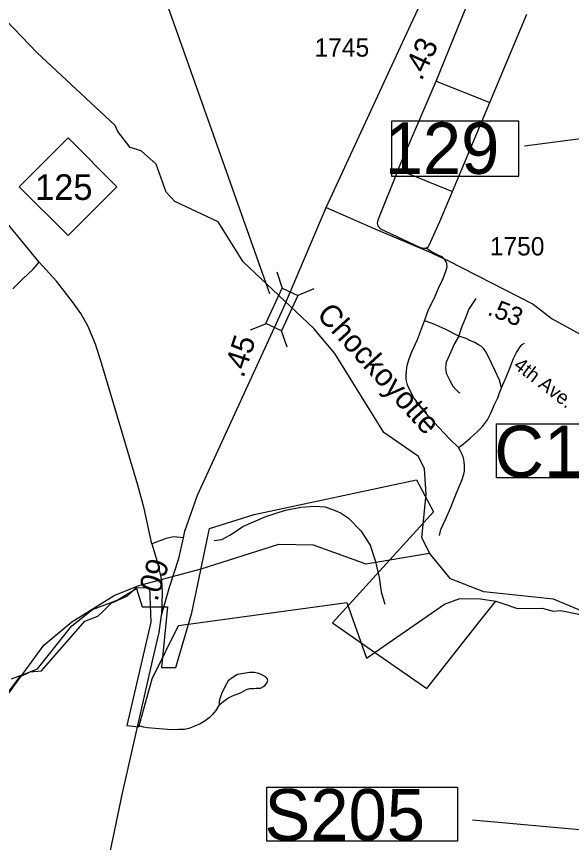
# Model space of a CAD drawing. Extents: x 2290615 to 2522933, y 819489 to 1012715.
# Drawn here: x 2397683 to 2401460, y 973391 to 979017 of the extents above; entities that cross this region are included whole.
import ezdxf

# ---------------------------------------------------------------- set-up
doc = ezdxf.new("R2010")
doc.units = 0
for name, color, linetype in [('Exist Boundary Political City Limit New', 7, 'Continuous'), ('Exist Boundary Political City Limit Old', 7, 'Continuous'), ('Exist Hydrographic Creek Single Shore', 7, 'Continuous'), ('Exist Hydrographic Creek Single Shore Label', 7, 'Continuous'), ('Exist Road Non-System Type 51', 7, 'Continuous'), ('Exist Road Primary Interstate Structure Culvert Number Label', 7, 'Continuous'), ('Exist Road Primary Interstate Structure Ovrhead Sign CELL', 7, 'Continuous'), ('Exist Road Primary Interstate Structure Standard Bridge Number Label', 7, 'Continuous'), ('Exist Road Primary NC Attributed', 7, 'Continuous'), ('Exist Road Primary NC Mileage Hundredths English Label', 7, 'Continuous'), ('Exist Road Primary NC Shield CELL', 7, 'Continuous'), ('Exist Road Primary NC Shield Number Label', 7, 'Continuous'), ('Exist Road Secondary Mileage Tenths English Label', 7, 'Continuous'), ('Exist Road Secondary Structure Standard Bridge CELL', 7, 'Continuous'), ('Exist Road Secondary Structure Standard Bridge Number Label', 7, 'Continuous'), ('Exist Road Secondary Type 51 Attributed', 7, 'Continuous'), ('Exist Road Secondary Type 51 Label', 7, 'Continuous'), ('Exist Road Secondary Type 51 Number Label', 7, 'Continuous'), ('Map Preparation Boundary City Limit Buffer Line', 7, 'Continuous')]:
    doc.layers.add(name, color=color, linetype=linetype)

msp = doc.modelspace()

# ---------------------------------------------------------------- linework, layer by layer
at = {"layer": 'Exist Boundary Political City Limit New'}
for points in [[(2399300.1, 975624.4), (2400406.6, 975861.3), (2400521.2, 975643.5), (2399833.7, 974886.7), (2400097.3, 974703.3), (2400475.4, 974439.6), (2400836.3, 974898.2), (2400945.9, 975035.4), (2400993.5, 975019.2)], [(2397649.4, 974505.8), (2397776.1, 974552.2), (2397825.3, 974572.7), (2398058.9, 974866.2), (2398200.9, 974978.5), (2398367.1, 975041.5), (2398498.8, 975121.8), (2398538.9, 974995.7), (2398710.8, 974995.7), (2398670.7, 974582.9), (2398768.1, 974582.9), (2398876.9, 974955.5), (2398997.3, 975528.8), (2399300.1, 975624.4)], [(2400993.5, 975019.2), (2401092.1, 974985.1), (2401263.5, 974986.8), (2401333.4, 974966.7), (2401388, 974969.9), (2401498.3, 974947.2), (2401595, 974918), (2401774.5, 974793.7), (2401828.1, 974777.1)]]:
    msp.add_lwpolyline(points, dxfattribs=at)
at = {"layer": 'Exist Boundary Political City Limit Old'}
for points in [[(2400993.5, 975019.2), (2401092.1, 974985.1), (2401263.5, 974986.8), (2401333.4, 974966.7), (2401388, 974969.9), (2401498.3, 974947.2), (2401595, 974918), (2401774.5, 974793.7), (2401853.3, 974769.3), (2401935.5, 974743), (2401981, 974694.1), (2402082.5, 974618.9), (2402420.6, 975518.8), (2402665.8, 976448), (2402749.1, 976873.3), (2402846.3, 977545.6), (2402763, 978047.4), (2402735.3, 978284.2), (2402667.5, 978499.4), (2402650.1, 978557.1), (2402696.4, 978635.1), (2402750.9, 978607.4), (2402760, 978617.8), (2402994.7, 979050.9)], [(2397583.1, 974356.1), (2397706.2, 974519), (2397776.1, 974552.2), (2397852.7, 974558.9), (2398148.8, 974898), (2398236.2, 974931.4), (2398267.3, 974962.5), (2398326.7, 975020.4), (2398438.4, 975071.2), (2398465.2, 975095.2), (2398494.9, 975126.3), (2398589.3, 975127.6), (2398596.3, 974891.8), (2398434.6, 974187.9), (2398515.4, 974178.8), (2398605.3, 974506.6), (2398785.2, 974869.4), (2399931.4, 975025.9), (2400064.6, 974646.4), (2400596.2, 975014.4), (2400699.6, 975053.2), (2400841.8, 975050), (2400945.9, 975035.4), (2400993.5, 975019.2)]]:
    msp.add_lwpolyline(points, dxfattribs=at)
at = {"layer": 'Exist Hydrographic Creek Single Shore'}
for points in [[(2400493.7, 975362.3), (2400441.6, 975468.5), (2400471.7, 975761.9), (2400460.7, 975935.4), (2400418.6, 976019.1), (2400182.6, 976183.4), (2399850.6, 976721.3), (2399706.7, 976892.6), (2399225.6, 977345.6), (2399055.7, 977617.6), (2398761.6, 977756.6), (2398702.8, 977819.9), (2398633.7, 978010.7), (2398532.6, 978101.7), (2398456.7, 978124.9), (2398372.6, 978233.1), (2398354.6, 978275), (2397823.7, 978768.5), (2397612.7, 978989.7), (2397518.6, 979136.9)], [(2396015.8, 969935.3), (2396137.8, 970170.2), (2396273.9, 970589.4), (2396303.9, 970830.3), (2396385.9, 970958.4), (2396657.8, 971196.2), (2396851.8, 971621), (2396922.7, 971939.2), (2396903.8, 972749.2), (2396972.7, 973214.9), (2397020.7, 973381), (2397541.8, 974288.9), (2397868.8, 974735.7), (2398058.7, 974894.5), (2398347.8, 975073.8), (2398516.2, 975142.1), (2398940.2, 975254), (2399467.8, 975421.9), (2399701.8, 975418.4), (2400061.6, 975288.7), (2400493.7, 975362.3)], [(2402177.1, 974537.6), (2402109.3, 974602.8), (2401900.7, 974812.8), (2401338.7, 975049.1), (2400863.8, 975098.4), (2400637.6, 975187.6), (2400493.7, 975362.3)]]:
    msp.add_lwpolyline(points, dxfattribs=at)
at = {"layer": 'Exist Road Non-System Type 51'}
for p, q in [((2400538.6, 978577.3), (2400786.3, 979185.3)), ((2400538.6, 978577.3), (2400786.3, 979185.3)), ((2400904.6, 978432), (2401156.2, 979032)), ((2400904.6, 978432), (2401156.2, 979032)), ((2400281.5, 977975.4), (2400538.6, 978577.3)), ((2400281.5, 977975.4), (2400538.6, 978577.3)), ((2400538.6, 978577.3), (2400904.6, 978432)), ((2400538.6, 978577.3), (2400904.6, 978432)), ((2400650.4, 977824.6), (2400904.6, 978432)), ((2400650.4, 977824.6), (2400904.6, 978432)), ((2400281.5, 977975.4), (2400650.4, 977824.6)), ((2400281.5, 977975.4), (2400650.4, 977824.6))]:
    msp.add_line(p, q, dxfattribs=at)
for points in [[(2400281.5, 977975.4), (2400142.9, 977630.1), (2400137.3, 977609.8), (2400141.5, 977590), (2400159.8, 977570.1), (2400387.4, 977463.5), (2400426.2, 977445.9), (2400435.6, 977442.5), (2400450.1, 977439.3), (2400458.4, 977438.8), (2400466.1, 977438.2), (2400471.3, 977439.2)], [(2400471.3, 977439.2), (2400481.4, 977445.4), (2400486.4, 977449.7), (2400489.3, 977453.7), (2400492.3, 977458.4), (2400565.5, 977619.8), (2400650.4, 977824.6)], [(2400460.9, 976944.1), (2400488.2, 977020.5), (2400527.8, 977101.1), (2400555.1, 977165.3), (2400586.5, 977232.3), (2400604.2, 977282.8), (2400613.8, 977312.2), (2400611.1, 977334), (2400605.6, 977350.4), (2400594.7, 977365.4), (2400581, 977379.1), (2400561.9, 977387.3), (2400530.5, 977402.3), (2400501.9, 977417.3), (2400484, 977429.4), (2400471.3, 977439.2)], [(2397658.7, 977162.5), (2397725.9, 977229.8), (2397796.5, 977295.3), (2397836.8, 977344.1)], [(2400693, 976839.6), (2400713.4, 976901.7), (2400740.7, 976967.3), (2400762.6, 977020.5), (2400789.9, 977062.9), (2400811.7, 977097)], [(2400690.8, 976080.4), (2400632.9, 976137.5), (2400557.8, 976218.1), (2400496.4, 976283.7), (2400429.5, 976362.9), (2400387.2, 976420.2), (2400351.7, 976489.9), (2400342.1, 976515.8), (2400336.7, 976532.2), (2400335.3, 976551.4), (2400335.3, 976573.2), (2400336.7, 976599.2), (2400339.4, 976625.1), (2400344.9, 976648.3), (2400355.8, 976685.2), (2400374.9, 976733), (2400411.8, 976817.7), (2400460.9, 976944.1)], [(2400693, 976839.6), (2400600.1, 976886.7), (2400518.2, 976923.6), (2400460.9, 976944.1)], [(2400693, 976839.6), (2400664.3, 976790.4), (2400638.4, 976731.7), (2400620.6, 976690.7), (2400608.3, 976663.4), (2400605.6, 976645.6), (2400602.9, 976623.8), (2400605.6, 976606), (2400608.3, 976588.2), (2400617.9, 976565), (2400631.5, 976536.3), (2400652, 976499.5), (2400675.2, 976474.9), (2400691.6, 976457.1), (2400701.1, 976454.4)], [(2400985.1, 976488.5), (2400971.4, 976540.4), (2400941.4, 976603.3), (2400915.5, 976656.5), (2400880, 976730.3), (2400864.9, 976752.1), (2400847.2, 976768.5), (2400826.7, 976779.5), (2400802.2, 976795.9), (2400772.1, 976808.1), (2400744.8, 976823.2), (2400693, 976839.6)], [(2400985.1, 976488.5), (2401016.5, 976559.6), (2401041, 976622.4), (2401067, 976686.6), (2401086.1, 976727.6), (2401110.6, 976765.8), (2401125.7, 976782.2), (2401140.7, 976791.8)], [(2400690.8, 976080.4), (2400724.4, 976102.7), (2400770.8, 976143.6), (2400821.3, 976190.1), (2400854, 976224.2), (2400888.2, 976269.3), (2400912.7, 976315.7), (2400937.3, 976374.5), (2400959.1, 976419.6), (2400971.4, 976453.7), (2400985.1, 976488.5)], [(2400562.5, 975481.6), (2400570.8, 975521.6), (2400604.1, 975590), (2400637.5, 975668.4), (2400680.8, 975776.8), (2400715.8, 975863.5), (2400727.5, 975898.6), (2400731.5, 975919), (2400733.1, 975934.8), (2400732.3, 975961.5), (2400729.9, 975982.1), (2400727.5, 976000.3), (2400722.2, 976018.4), (2400715.8, 976033.7), (2400710, 976046.3), (2400702.5, 976060.4), (2400690.8, 976080.4)], [(2399028.1, 975448.6), (2399080.2, 975455.2), (2399135.6, 975483.8), (2399228, 975544.3), (2399379.3, 975611.6), (2399514.9, 975655), (2399618.5, 975674.3), (2399711.9, 975680.5), (2399784.2, 975678), (2399863.1, 975648.6), (2399893.4, 975633.4), (2399927, 975611.6), (2399942.1, 975599.8), (2400027.8, 975514.1), (2400090, 975416.5), (2400125.3, 975312.3), (2400152.1, 975196.3), (2400165.6, 975098.8), (2400189.1, 975014.7)], [(2398604.7, 975425.8), (2398641.5, 975305.3), (2398669.2, 975177.7), (2398674.3, 975095.9), (2398670, 974938.7)], [(2399061.8, 974328.4), (2399085.9, 974347.3), (2399120.4, 974374.9), (2399153.1, 974390.5), (2399206.6, 974411.2), (2399248, 974433.6), (2399270.4, 974438.8), (2399296.2, 974440.5), (2399315.2, 974442.2), (2399342.8, 974442.2), (2399363.5, 974452.6), (2399373.8, 974461.2), (2399387.6, 974475), (2399392.8, 974494), (2399389.3, 974507.8), (2399377.3, 974518.1), (2399356.6, 974530.2), (2399332.4, 974542.3), (2399301.4, 974547.5), (2399268.6, 974547.5), (2399227.3, 974542.3), (2399187.6, 974535.4), (2399163.5, 974521.6), (2399142.8, 974506.1), (2399123.8, 974492.3), (2399111.8, 974471.5), (2399094.5, 974437), (2399079, 974404.3), (2399070.4, 974376.7), (2399061.8, 974352.5), (2399061.8, 974328.4)], [(2399061.8, 974328.4), (2399039.3, 974290.4), (2399016.9, 974262.8), (2398994.5, 974240.4), (2398966.9, 974219.7), (2398932.4, 974199), (2398891.1, 974180), (2398856.6, 974167.9), (2398827.3, 974159.3), (2398785.9, 974159.3), (2398737.6, 974157.6), (2398684.2, 974162.7), (2398627.3, 974166.2), (2398575.6, 974171.4), (2398549.7, 974176.5), (2398509.9, 974186.9)]]:
    msp.add_lwpolyline(points, dxfattribs=at)
at = {"layer": 'Exist Road Primary Interstate Structure Culvert Number Label'}
msp.add_lwpolyline([(2400951.3, 976242.4), (2402249.2, 976242.4), (2402249.2, 975873.8), (2400951.3, 975873.8)], close=True, dxfattribs=at)
at = {"layer": 'Exist Road Primary Interstate Structure Ovrhead Sign CELL'}
msp.add_line((2401773.7, 973452.7), (2400787.5, 973544), dxfattribs=at)
msp.add_lwpolyline([(2399386.9, 973768.1), (2400684.8, 973768.1), (2400684.8, 973399.4), (2399386.9, 973399.4)], close=True, dxfattribs=at)
at = {"layer": 'Exist Road Primary Interstate Structure Standard Bridge Number Label'}
msp.add_line((2402895.9, 978361.9), (2401141.6, 978134.5), dxfattribs=at)
msp.add_lwpolyline([(2401102.6, 978304.8), (2400236.1, 978304.8), (2400236.1, 977929.2), (2401102.6, 977929.2)], close=True, dxfattribs=at)
at = {"layer": 'Exist Road Primary NC Attributed'}
for points in [[(2398819.2, 975466.9), (2398750.9, 975472.9), (2398702.1, 975461.1), (2398604.7, 975425.8), (2398553, 975666), (2398508.6, 975825.5), (2398263.6, 976649.7), (2398221.6, 976785.9), (2398169.5, 976910.3), (2398120.8, 976992.7), (2398063.7, 977073.4), (2397956.1, 977212.9), (2397836.8, 977344.1), (2397512.6, 977735.8), (2397121.9, 978196.2), (2396894.3, 978472), (2396806, 978586.9), (2396618.1, 978866.2), (2396530.6, 979002)], [(2398124.5, 972339), (2398277.2, 973117.3), (2398404.8, 973727.7), (2398509.9, 974186.9), (2398609.1, 974629), (2398654.5, 974821.6), (2398670, 974938.7), (2398725.2, 975128.8), (2398788.6, 975325.2), (2398819.2, 975466.9)]]:
    msp.add_lwpolyline(points, dxfattribs=at)
at = {"layer": 'Exist Road Primary NC Shield CELL'}
msp.add_lwpolyline([(2397700.7, 977856.9), (2398033.7, 978189.9), (2398366.7, 977856.9), (2398033.7, 977523.9)], close=True, dxfattribs=at)
at = {"layer": 'Exist Road Secondary Structure Standard Bridge CELL'}
for p, q in [((2399455.6, 977276.9), (2399492.2, 977165.7)), ((2399705.9, 977160.9), (2399597.3, 977117)), ((2399382.8, 976924.5), (2399274.2, 976880.6)), ((2399485.5, 976876.9), (2399522.1, 976765.7))]:
    msp.add_line(p, q, dxfattribs=at)
msp.add_lwpolyline([(2399597.3, 977117), (2399486, 976876.7), (2399380.9, 976925.4), (2399492.2, 977165.7)], close=True, dxfattribs=at)
at = {"layer": 'Exist Road Secondary Structure Standard Bridge Number Label'}
msp.add_line((2399406.4, 977127.6), (2398645.8, 979279.7), dxfattribs=at)
at = {"layer": 'Exist Road Secondary Type 51 Attributed'}
for points in [[(2399791.8, 977715.2), (2400366.9, 978962.9), (2400531.6, 979318.1), (2400626.8, 979506.2), (2400740.1, 979723.8)], [(2398819.2, 975466.9), (2398828.8, 975511.1), (2398915.4, 975756.2), (2399502.6, 977036.3), (2399791.8, 977715.2)], [(2399791.8, 977715.2), (2400121.2, 977570.3), (2400486.2, 977416.6), (2400624.2, 977352.9), (2401198.9, 977056.4), (2401329.9, 976958.2), (2401738.8, 976732.8), (2402018.6, 976565.3), (2402277.3, 976457.5)]]:
    msp.add_lwpolyline(points, dxfattribs=at)
at = {"layer": 'Map Preparation Boundary City Limit Buffer Line'}
for points in [[(2399300.1, 975624.4), (2400406.6, 975861.3), (2400521.2, 975643.5), (2399833.7, 974886.7), (2400097.3, 974703.3), (2400475.4, 974439.6), (2400836.3, 974898.2), (2400945.9, 975035.4), (2400993.5, 975019.2)], [(2397649.4, 974505.8), (2397776.1, 974552.2), (2397825.3, 974572.7), (2398058.9, 974866.2), (2398200.9, 974978.5), (2398367.1, 975041.5), (2398498.8, 975121.8), (2398538.9, 974995.7), (2398710.8, 974995.7), (2398670.7, 974582.9), (2398768.1, 974582.9), (2398876.9, 974955.5), (2398997.3, 975528.8), (2399300.1, 975624.4)], [(2400993.5, 975019.2), (2401092.1, 974985.1), (2401263.5, 974986.8), (2401333.4, 974966.7), (2401388, 974969.9), (2401498.3, 974947.2), (2401595, 974918), (2401774.5, 974793.7), (2401828.1, 974777.1)]]:
    msp.add_lwpolyline(points, dxfattribs=at)

# ---------------------------------------------------------------- texts
at = {"layer": 'Exist Hydrographic Creek Single Shore Label'}
msp.add_text('Chockoyotte', height=150, rotation=312.3209, dxfattribs=at).set_placement((2399719.4, 976981.5))
at = {"layer": 'Exist Road Primary Interstate Structure Culvert Number Label'}
msp.add_text('C118', height=350, dxfattribs=at).set_placement((2400935.2, 975879.9))
at = {"layer": 'Exist Road Primary Interstate Structure Ovrhead Sign CELL'}
msp.add_text('S205', height=350, dxfattribs=at).set_placement((2399370.8, 973405.5))
at = {"layer": 'Exist Road Primary Interstate Structure Standard Bridge Number Label'}
msp.add_text('129', height=350, dxfattribs=at).set_placement((2400188.8, 977944.8))
at = {"layer": 'Exist Road Primary NC Mileage Hundredths English Label'}
msp.add_text('.09', height=150, rotation=72.1213, dxfattribs=at).set_placement((2398640, 975027.4))
at = {"layer": 'Exist Road Primary NC Shield Number Label'}
msp.add_text('125', height=175, dxfattribs=at).set_placement((2397809.8, 977767.2))
at = {"layer": 'Exist Road Secondary Mileage Tenths English Label'}
for s, height, rotation, p in [('.43', 150, 65.0939, (2400440.1, 978572.8)), ('.53', 125, 338.8819, (2400882.4, 976987)), ('.45', 150, 72.1511, (2399227.7, 976549.6))]:
    msp.add_text(s, height=height, rotation=rotation, dxfattribs=at).set_placement(p)
at = {"layer": 'Exist Road Secondary Type 51 Label'}
msp.add_text('4th Ave.', height=95, rotation=322.3633, dxfattribs=at).set_placement((2401060.2, 976627.2))
at = {"layer": 'Exist Road Secondary Type 51 Number Label'}
for s, p in [('1745', (2399711.9, 978743.4)), ('1750', (2400904.7, 977389.2))]:
    msp.add_text(s, height=125, dxfattribs=at).set_placement(p)

doc.saveas('drawing.dxf')
